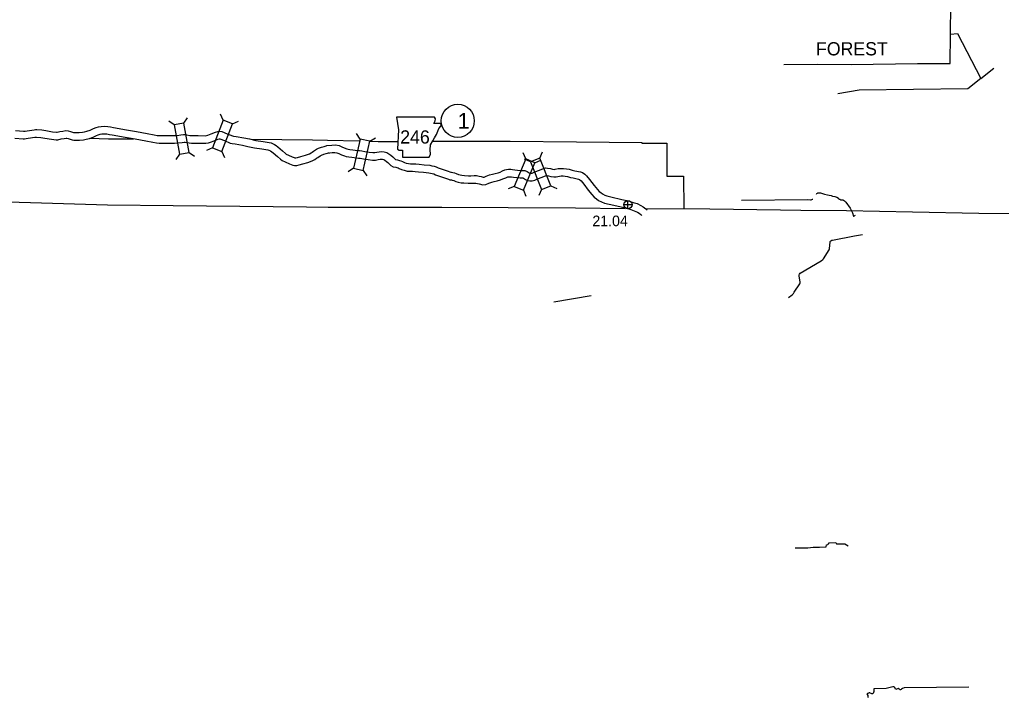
# Model space of a CAD drawing. Extents: x -939622 to -934245, y 1383184 to 1385301.
# Drawn here: x -936341.5 to -936224, y 1383962.9 to 1384044.1 of the extents above; entities that cross this region are included whole.
import ezdxf

# ---------------------------------------------------------------- set-up
doc = ezdxf.new("R2010")
doc.units = 0
for name, color, linetype in [('10', 7, 'Continuous'), ('2', 7, 'Continuous'), ('20', 7, 'Continuous'), ('21', 7, 'Continuous'), ('25', 7, 'Continuous'), ('26', 7, 'Continuous'), ('27', 7, 'Continuous'), ('35', 7, 'Continuous'), ('8', 7, 'Continuous')]:
    doc.layers.add(name, color=color, linetype=linetype)

msp = doc.modelspace()

# ---------------------------------------------------------------- linework, layer by layer
at = {"layer": '10'}
msp.add_line((-936277.58, 1384010.34), (-936273.08, 1384011.1), dxfattribs=at)
for points in [[(-936342.04, 1384030.84), (-936341.09, 1384030.77), (-936341, 1384030.77), (-936340.87, 1384030.79), (-936340.63, 1384030.82), (-936339.81, 1384030.95), (-936339.65, 1384030.96), (-936339.48, 1384030.96), (-936338.89, 1384030.93), (-936338.38, 1384030.84), (-936337.59, 1384030.71), (-936337.11, 1384030.65), (-936337.06, 1384030.65), (-936336.72, 1384030.72), (-936336.37, 1384030.78), (-936336, 1384030.84), (-936335.74, 1384030.83), (-936335.44, 1384030.73), (-936335.07, 1384030.63), (-936334.96, 1384030.61), (-936334.82, 1384030.6), (-936334.42, 1384030.6), (-936334.01, 1384030.64), (-936333.76, 1384030.68), (-936333.47, 1384030.76), (-936333.1, 1384030.9), (-936332.68, 1384031.1), (-936332.39, 1384031.21), (-936332.08, 1384031.29), (-936331.78, 1384031.33), (-936331.41, 1384031.36), (-936330.99, 1384031.33), (-936330.64, 1384031.28), (-936330.29, 1384031.22), (-936328.75, 1384030.94), (-936327.55, 1384030.73), (-936326.26, 1384030.49), (-936325.42, 1384030.33), (-936325.05, 1384030.27), (-936324.8, 1384030.25), (-936323.02, 1384030.25), (-936322.67, 1384030.26), (-936322.22, 1384030.32), (-936321.91, 1384030.37), (-936321.68, 1384030.37), (-936321.51, 1384030.32), (-936321.14, 1384030.25), (-936320.93, 1384030.24), (-936320.15, 1384030.24), (-936319.31, 1384030.22), (-936319.17, 1384030.24), (-936318.99, 1384030.31), (-936318.59, 1384030.47), (-936318.08, 1384030.67), (-936317.81, 1384030.75), (-936317.57, 1384030.78), (-936317.33, 1384030.73), (-936316.67, 1384030.47), (-936316.05, 1384030.21), (-936315.93, 1384030.18), (-936315.6, 1384030.14), (-936314.68, 1384029.96), (-936314.02, 1384029.84), (-936313.24, 1384029.67), (-936312.39, 1384029.53), (-936311.65, 1384029.42), (-936311.42, 1384029.36), (-936311.03, 1384029.18), (-936310.82, 1384029.04), (-936310.62, 1384028.9), (-936310.05, 1384028.41), (-936309.71, 1384028.11), (-936309.6, 1384028.02), (-936309.36, 1384027.9), (-936308.9, 1384027.7), (-936308.53, 1384027.57)], [(-936342.11, 1384029.94), (-936341.13, 1384029.87), (-936340.95, 1384029.87), (-936340.75, 1384029.89), (-936340.5, 1384029.93), (-936339.7, 1384030.05), (-936339.63, 1384030.06), (-936339.52, 1384030.06), (-936338.99, 1384030.03), (-936338.53, 1384029.95), (-936337.72, 1384029.82), (-936337.16, 1384029.75), (-936336.97, 1384029.75), (-936336.55, 1384029.84), (-936336.22, 1384029.9), (-936335.95, 1384029.94), (-936335.9, 1384029.94), (-936335.71, 1384029.88), (-936335.26, 1384029.75), (-936335.05, 1384029.71), (-936334.84, 1384029.7), (-936334.37, 1384029.7), (-936333.9, 1384029.75), (-936333.57, 1384029.8), (-936333.19, 1384029.9), (-936332.75, 1384030.07), (-936332.33, 1384030.27), (-936332.13, 1384030.35), (-936331.9, 1384030.4), (-936331.68, 1384030.44), (-936331.4, 1384030.46), (-936331.08, 1384030.44), (-936330.78, 1384030.39), (-936330.45, 1384030.34), (-936328.91, 1384030.06), (-936327.71, 1384029.84), (-936326.43, 1384029.6), (-936325.58, 1384029.44), (-936325.15, 1384029.37), (-936324.83, 1384029.35), (-936323.01, 1384029.35), (-936322.61, 1384029.36), (-936322.08, 1384029.43), (-936321.84, 1384029.47), (-936321.82, 1384029.47), (-936321.72, 1384029.44), (-936321.25, 1384029.36), (-936320.96, 1384029.34), (-936320.16, 1384029.34), (-936319.25, 1384029.32), (-936318.94, 1384029.37), (-936318.67, 1384029.47), (-936318.26, 1384029.63), (-936317.79, 1384029.82), (-936317.63, 1384029.86), (-936317.61, 1384029.87), (-936317.57, 1384029.86), (-936317.01, 1384029.64), (-936316.33, 1384029.35), (-936316.08, 1384029.29), (-936315.74, 1384029.25), (-936314.86, 1384029.08), (-936314.2, 1384028.95), (-936313.4, 1384028.79), (-936312.54, 1384028.64), (-936311.82, 1384028.53), (-936311.71, 1384028.51), (-936311.48, 1384028.4), (-936311.33, 1384028.3), (-936311.17, 1384028.19), (-936310.64, 1384027.73), (-936310.28, 1384027.41), (-936310.08, 1384027.26), (-936309.75, 1384027.09), (-936309.23, 1384026.87), (-936308.84, 1384026.72)], [(-936308.57, 1384027.58), (-936308.52, 1384027.57), (-936308.45, 1384027.57), (-936308.28, 1384027.6), (-936307.86, 1384027.73), (-936307.3, 1384027.88), (-936306.84, 1384028.06), (-936306.63, 1384028.16), (-936306.5, 1384028.25), (-936306.35, 1384028.36), (-936305.99, 1384028.61), (-936305.75, 1384028.73), (-936305.38, 1384028.87), (-936305.06, 1384028.94), (-936304.83, 1384029.02), (-936304.75, 1384029.05)], [(-936304.75, 1384029.04), (-936304.17, 1384029.11), (-936303.7, 1384029.13), (-936303.28, 1384029.05), (-936302.96, 1384028.91), (-936302.66, 1384028.77), (-936302.35, 1384028.66), (-936302.2, 1384028.61), (-936301.99, 1384028.57), (-936301.65, 1384028.53), (-936301.35, 1384028.49), (-936301.11, 1384028.46), (-936300.85, 1384028.45), (-936300.57, 1384028.41), (-936300.21, 1384028.33), (-936299.68, 1384028.25), (-936299.23, 1384028.2), (-936299.01, 1384028.2), (-936298.76, 1384028.24), (-936298.5, 1384028.29), (-936298.18, 1384028.33), (-936297.87, 1384028.28), (-936297.58, 1384028.2), (-936297.32, 1384028.04), (-936297.09, 1384027.89), (-936296.86, 1384027.71), (-936296.67, 1384027.53), (-936296.53, 1384027.39), (-936296.49, 1384027.37), (-936296.3, 1384027.33), (-936296.03, 1384027.27), (-936295.88, 1384027.22), (-936295.67, 1384027.13), (-936295.46, 1384027.02), (-936295.26, 1384026.96), (-936294.98, 1384026.89), (-936294.75, 1384026.88), (-936294.45, 1384026.88), (-936294.08, 1384026.85), (-936293.69, 1384026.81), (-936293.08, 1384026.75), (-936292.43, 1384026.69), (-936292.16, 1384026.64), (-936291.89, 1384026.58), (-936291.64, 1384026.49), (-936291.42, 1384026.4), (-936290.95, 1384026.23), (-936290.34, 1384026.02), (-936289.91, 1384025.87), (-936289.84, 1384025.85), (-936289.66, 1384025.83), (-936289.47, 1384025.78), (-936289.25, 1384025.71), (-936289, 1384025.6), (-936288.79, 1384025.53), (-936288.58, 1384025.49), (-936288.28, 1384025.48), (-936287.79, 1384025.43), (-936287.52, 1384025.44), (-936287.11, 1384025.47), (-936286.83, 1384025.45), (-936286.51, 1384025.4), (-936286.27, 1384025.33), (-936286.01, 1384025.27), (-936285.91, 1384025.28), (-936285.68, 1384025.37), (-936285.28, 1384025.53), (-936284.91, 1384025.63), (-936284.59, 1384025.7), (-936284.22, 1384025.8), (-936284.01, 1384025.88), (-936283.7, 1384026.02), (-936283.44, 1384026.14), (-936283.23, 1384026.19), (-936282.99, 1384026.22), (-936282.73, 1384026.22), (-936282.53, 1384026.2), (-936282.25, 1384026.15), (-936281.9, 1384026.1), (-936281.57, 1384026.08), (-936281.27, 1384026.08), (-936281.05, 1384026.05), (-936280.77, 1384025.94), (-936280.52, 1384025.78), (-936280.42, 1384025.73), (-936280.38, 1384025.73), (-936280.28, 1384025.73), (-936280.16, 1384025.76), (-936279.94, 1384025.85), (-936278.88, 1384026.27), (-936278.57, 1384026.37), (-936278.31, 1384026.36), (-936277.98, 1384026.31), (-936277.73, 1384026.23), (-936277.53, 1384026.2), (-936277.39, 1384026.21), (-936277.04, 1384026.29), (-936276.75, 1384026.32), (-936276.39, 1384026.32), (-936276.07, 1384026.28), (-936275.75, 1384026.21)], [(-936308.8, 1384026.71), (-936308.61, 1384026.66), (-936308.34, 1384026.68), (-936308.07, 1384026.73), (-936307.61, 1384026.87), (-936307.02, 1384027.03), (-936306.49, 1384027.23), (-936306.17, 1384027.38), (-936305.98, 1384027.52), (-936305.84, 1384027.62), (-936305.53, 1384027.83), (-936305.39, 1384027.9), (-936305.11, 1384028.01), (-936304.82, 1384028.08), (-936304.55, 1384028.16), (-936304.45, 1384028.2)], [(-936304.63, 1384028.15), (-936304.1, 1384028.22), (-936303.78, 1384028.23), (-936303.54, 1384028.18), (-936303.33, 1384028.09), (-936303.01, 1384027.94), (-936302.65, 1384027.81), (-936302.43, 1384027.73), (-936302.11, 1384027.68), (-936301.76, 1384027.64), (-936301.47, 1384027.6), (-936301.18, 1384027.56), (-936300.94, 1384027.55), (-936300.74, 1384027.52), (-936300.37, 1384027.44), (-936299.8, 1384027.36), (-936299.28, 1384027.3), (-936298.94, 1384027.3), (-936298.6, 1384027.36), (-936298.37, 1384027.4), (-936298.2, 1384027.42), (-936298.07, 1384027.4), (-936297.94, 1384027.36), (-936297.79, 1384027.28), (-936297.62, 1384027.16), (-936297.45, 1384027.03), (-936297.3, 1384026.88), (-936297.07, 1384026.66), (-936296.81, 1384026.51), (-936296.48, 1384026.45), (-936296.26, 1384026.4), (-936296.21, 1384026.38), (-936296.07, 1384026.32), (-936295.8, 1384026.18), (-936295.5, 1384026.09), (-936295.12, 1384026), (-936294.76, 1384025.98), (-936294.49, 1384025.98), (-936294.17, 1384025.95), (-936293.79, 1384025.91), (-936293.17, 1384025.85), (-936292.55, 1384025.79), (-936292.34, 1384025.76), (-936292.14, 1384025.71), (-936291.95, 1384025.65), (-936291.74, 1384025.56), (-936291.25, 1384025.38), (-936290.64, 1384025.17), (-936290.18, 1384025.01), (-936290.01, 1384024.96), (-936289.81, 1384024.94), (-936289.73, 1384024.92), (-936289.56, 1384024.86), (-936289.32, 1384024.76), (-936289.01, 1384024.66), (-936288.67, 1384024.59), (-936288.34, 1384024.59), (-936287.82, 1384024.53), (-936287.48, 1384024.54), (-936287.12, 1384024.56), (-936286.92, 1384024.55), (-936286.71, 1384024.52), (-936286.5, 1384024.46), (-936286.07, 1384024.36), (-936285.7, 1384024.39), (-936285.34, 1384024.54), (-936285, 1384024.68), (-936284.7, 1384024.76), (-936284.37, 1384024.83), (-936283.95, 1384024.94), (-936283.67, 1384025.05), (-936283.33, 1384025.2), (-936283.14, 1384025.28), (-936283.07, 1384025.3), (-936282.92, 1384025.32), (-936282.76, 1384025.32), (-936282.65, 1384025.31), (-936282.39, 1384025.26), (-936282, 1384025.21), (-936281.6, 1384025.18), (-936281.33, 1384025.18), (-936281.28, 1384025.17), (-936281.19, 1384025.14), (-936280.96, 1384024.99), (-936280.7, 1384024.87), (-936280.46, 1384024.83), (-936280.15, 1384024.83), (-936279.86, 1384024.91), (-936279.61, 1384025.01), (-936278.57, 1384025.42), (-936278.44, 1384025.46), (-936278.4, 1384025.46), (-936278.19, 1384025.43), (-936277.92, 1384025.34), (-936277.58, 1384025.3), (-936277.28, 1384025.31), (-936276.88, 1384025.4), (-936276.7, 1384025.42), (-936276.45, 1384025.42), (-936276.22, 1384025.39), (-936275.94, 1384025.33)], [(-936275.95, 1384025.33), (-936275.58, 1384025.24), (-936275.27, 1384025.17), (-936274.61, 1384025.01), (-936274.5, 1384024.99), (-936274.44, 1384024.94), (-936274.3, 1384024.81), (-936273.99, 1384024.43), (-936273.44, 1384023.71), (-936273.02, 1384023.19), (-936272.74, 1384022.88), (-936272.47, 1384022.68), (-936272.2, 1384022.48), (-936271.84, 1384022.29), (-936271.49, 1384022.16), (-936270.93, 1384022.04), (-936269.65, 1384021.73), (-936268.86, 1384021.54), (-936268.34, 1384021.38), (-936267.93, 1384021.25), (-936267.55, 1384021.07), (-936267.36, 1384020.96), (-936267.16, 1384020.79), (-936267.02, 1384020.66)], [(-936275.74, 1384026.21), (-936275.37, 1384026.12), (-936275.06, 1384026.04), (-936274.39, 1384025.89), (-936274.12, 1384025.81), (-936273.87, 1384025.64), (-936273.64, 1384025.42), (-936273.29, 1384025), (-936272.73, 1384024.26), (-936272.33, 1384023.77), (-936272.13, 1384023.55), (-936271.94, 1384023.41), (-936271.72, 1384023.25), (-936271.47, 1384023.12), (-936271.23, 1384023.03), (-936270.73, 1384022.91), (-936269.44, 1384022.6), (-936268.62, 1384022.41), (-936268.07, 1384022.24), (-936267.6, 1384022.09), (-936267.13, 1384021.86), (-936266.85, 1384021.7), (-936266.57, 1384021.47), (-936266.4, 1384021.32)]]:
    msp.add_lwpolyline(points, dxfattribs=at)
at = {"layer": '2'}
for points in [[(-936361.18, 1384022.63), (-936354.85, 1384022.61), (-936346.93, 1384022.43), (-936338.92, 1384022.17), (-936331.01, 1384021.96), (-936323.14, 1384021.85), (-936315.17, 1384021.8), (-936307.2, 1384021.69), (-936304.6, 1384021.68)], [(-936304.6, 1384021.68), (-936299.13, 1384021.68), (-936290.97, 1384021.67), (-936283.04, 1384021.61), (-936274.96, 1384021.58), (-936269.01, 1384021.52)], [(-936266.56, 1384021.5), (-936258.87, 1384021.45), (-936250.43, 1384021.35), (-936247.98, 1384021.32)], [(-936247.98, 1384021.32), (-936242.51, 1384021.26), (-936234.6, 1384021.11), (-936226.68, 1384020.97), (-936218.67, 1384020.92), (-936214.92, 1384020.82)]]:
    msp.add_lwpolyline(points, dxfattribs=at)
at = {"layer": '20'}
for p, q in [((-936321.87, 1384031.73), (-936321.42, 1384032.39)), ((-936317.15, 1384032.09), (-936317.47, 1384032.82)), ((-936323.04, 1384031.52), (-936323.69, 1384031.97)), ((-936316.04, 1384031.66), (-936315.32, 1384031.98)), ((-936300.77, 1384029.82), (-936301.2, 1384030.48)), ((-936299.61, 1384029.56), (-936298.94, 1384029.99)), ((-936322.4, 1384028.01), (-936322.85, 1384027.36)), ((-936321.23, 1384028.23), (-936320.58, 1384027.78)), ((-936318.44, 1384028.77), (-936319.17, 1384028.45)), ((-936317.33, 1384028.34), (-936317.02, 1384027.61)), ((-936280.94, 1384027.45), (-936281.25, 1384028.18)), ((-936279.25, 1384027.55), (-936278.93, 1384028.28)), ((-936280.35, 1384027.12), (-936281.08, 1384027.43)), ((-936279.85, 1384027), (-936279.11, 1384027.3)), ((-936301.54, 1384026.33), (-936302.21, 1384025.91)), ((-936300.38, 1384026.08), (-936299.95, 1384025.41)), ((-936282.31, 1384024.16), (-936283.04, 1384023.86)), ((-936277.94, 1384024.24), (-936277.22, 1384023.92)), ((-936281.21, 1384023.7), (-936280.91, 1384022.97)), ((-936279.05, 1384023.8), (-936279.36, 1384023.07))]:
    msp.add_line(p, q, dxfattribs=at)
for points in [[(-936321.23, 1384028.23), (-936321.87, 1384031.73), (-936323.04, 1384031.52), (-936322.4, 1384028.01)], [(-936317.33, 1384028.34), (-936316.04, 1384031.66), (-936317.15, 1384032.09), (-936318.44, 1384028.77)], [(-936300.38, 1384026.08), (-936299.61, 1384029.56), (-936300.77, 1384029.82), (-936301.54, 1384026.33)], [(-936281.21, 1384023.7), (-936279.85, 1384027), (-936280.94, 1384027.45), (-936282.31, 1384024.16)], [(-936280.35, 1384027.12), (-936279.05, 1384023.8), (-936277.94, 1384024.24), (-936279.25, 1384027.55)]]:
    msp.add_lwpolyline(points, close=True, dxfattribs=at)
at = {"layer": '21'}
msp.add_lwpolyline([(-936296.4, 1384032.44), (-936296.17, 1384030.92), (-936296.28, 1384028.61), (-936296.07, 1384028.48), (-936295.69, 1384028.48), (-936295.69, 1384027.67), (-936292.49, 1384027.67), (-936292.34, 1384028), (-936292.39, 1384028.53), (-936292.32, 1384029.14), (-936292.04, 1384029.62), (-936291.86, 1384029.98), (-936291.61, 1384030.36), (-936291.45, 1384030.77), (-936291.33, 1384031.09), (-936291.1, 1384031.37), (-936291.05, 1384031.55), (-936291.15, 1384031.68), (-936291.94, 1384031.68), (-936291.76, 1384032.03), (-936291.73, 1384032.26), (-936291.84, 1384032.44)], close=True, dxfattribs=at)
at = {"layer": '26'}
for p, q in [((-936269.18, 1384021.97), (-936268.2, 1384021.97)), ((-936268.69, 1384021.48), (-936268.69, 1384022.46))]:
    msp.add_line(p, q, dxfattribs=at)
msp.add_circle((-936268.69, 1384021.97), 0.487, dxfattribs=at)
at = {"layer": '27'}
msp.add_circle((-936289.07, 1384032.01), 1.98, dxfattribs=at)
at = {"layer": '35'}
for points in [[(-936245.96, 1384038.81), (-936241.98, 1384038.76), (-936234.03, 1384038.87), (-936230.12, 1384038.89), (-936230.04, 1384045.91), (-936228.3, 1384045.73)], [(-936230.08, 1384042.39), (-936229.22, 1384042.48), (-936226.44, 1384037.07), (-936224.88, 1384038.34)], [(-936250.03, 1384038.75), (-936245.96, 1384038.81)], [(-936226.44, 1384037.07), (-936228, 1384035.83), (-936240.99, 1384035.68), (-936243.55, 1384035.24)], [(-936246.13, 1384023.22), (-936246.07, 1384023.3), (-936246, 1384023.35), (-936245.94, 1384023.37), (-936245.78, 1384023.4), (-936245.63, 1384023.39), (-936245.17, 1384023.24), (-936244.81, 1384023.13), (-936244.61, 1384023.1), (-936244.36, 1384023.05), (-936244.19, 1384023), (-936243.91, 1384022.96), (-936243.79, 1384022.92), (-936243.67, 1384022.86), (-936243.48, 1384022.74)], [(-936255.11, 1384022.52), (-936247.15, 1384022.58), (-936246.82, 1384022.55), (-936246.74, 1384022.56), (-936246.58, 1384022.62), (-936246.55, 1384022.64)], [(-936243.47, 1384022.72), (-936243.37, 1384022.63), (-936243.33, 1384022.61), (-936243.18, 1384022.56), (-936242.97, 1384022.54), (-936242.87, 1384022.51), (-936242.77, 1384022.43), (-936242.61, 1384022.28), (-936242.09, 1384021.54), (-936241.79, 1384020.98), (-936241.69, 1384020.61), (-936241.65, 1384020.58), (-936241.62, 1384020.58), (-936241.6, 1384020.62), (-936241.46, 1384020.7)], [(-936241.58, 1384018.23), (-936240.62, 1384018.41)], [(-936249.48, 1384010.86), (-936249.3, 1384010.95), (-936249.19, 1384011.03), (-936249.02, 1384011.17), (-936248.88, 1384011.31), (-936248.77, 1384011.48), (-936248.11, 1384012.49), (-936248.07, 1384012.59), (-936248.07, 1384012.7), (-936248.19, 1384013.44), (-936248.19, 1384013.56), (-936248.16, 1384013.66), (-936248.07, 1384013.78), (-936245.55, 1384015.24), (-936245.35, 1384015.41), (-936245.28, 1384015.48), (-936244.59, 1384016.55), (-936244.56, 1384016.66), (-936244.49, 1384017.51), (-936244.46, 1384017.57), (-936244.38, 1384017.64), (-936244.28, 1384017.7), (-936244.19, 1384017.72), (-936241.58, 1384018.23)], [(-936248.67, 1383980.84), (-936247.16, 1383980.86), (-936246.51, 1383980.92), (-936245.76, 1383980.93), (-936244.95, 1383980.97), (-936244.93, 1383981.22), (-936244.75, 1383981.26), (-936244.67, 1383981.35), (-936244.6, 1383981.44), (-936243.79, 1383981.48), (-936243.73, 1383981.32), (-936242.72, 1383981.35), (-936242.32, 1383981.11)], [(-936227.87, 1383964.15), (-936235.63, 1383964.09), (-936235.8, 1383963.99), (-936235.94, 1383963.93), (-936235.97, 1383963.89), (-936236.07, 1383963.84), (-936236.11, 1383963.83), (-936236.32, 1383964), (-936236.6, 1383963.89), (-936236.78, 1383964.16), (-936236.84, 1383964.21), (-936236.99, 1383964.2), (-936237.79, 1383964.01), (-936239.23, 1383963.95), (-936239.25, 1383963.63), (-936239.27, 1383963.54), (-936239.3, 1383963.47), (-936239.32, 1383963.44), (-936239.37, 1383963.4), (-936239.42, 1383963.38), (-936239.47, 1383963.38), (-936239.56, 1383963.4), (-936239.68, 1383963.46), (-936239.74, 1383963.47), (-936239.79, 1383963.47), (-936239.97, 1383963.41), (-936240.02, 1383963.39), (-936240.07, 1383963.35), (-936240.04, 1383963.27), (-936239.98, 1383963.16), (-936239.95, 1383963.02), (-936239.94, 1383962.94)]]:
    msp.add_lwpolyline(points, dxfattribs=at)
at = {"layer": '8'}
for points in [[(-936333.14, 1384029.92), (-936330.89, 1384029.87), (-936327.89, 1384029.84)], [(-936313.83, 1384029.82), (-936306.48, 1384029.74), (-936304.66, 1384029.71)], [(-936304.66, 1384029.71), (-936300.88, 1384029.61)], [(-936299.64, 1384029.57), (-936298.62, 1384029.54), (-936296.26, 1384029.55)], [(-936292.01, 1384029.58), (-936290.74, 1384029.58), (-936285.74, 1384029.57)], [(-936285.74, 1384029.57), (-936282.81, 1384029.56), (-936274.87, 1384029.49), (-936267.02, 1384029.42), (-936267.01, 1384029.34), (-936264.05, 1384029.32), (-936264.02, 1384025.4), (-936262.04, 1384025.37), (-936262.01, 1384021.47)]]:
    msp.add_lwpolyline(points, dxfattribs=at)

# ---------------------------------------------------------------- texts
at = {"layer": '21'}
msp.add_text('246', height=1.584, dxfattribs=at).set_placement((-936295.96, 1384029.29))
at = {"layer": '25'}
msp.add_text('21.04', height=1.267, dxfattribs=at).set_placement((-936272.95, 1384019.39))
at = {"layer": '27'}
msp.add_text('1', height=1.9, dxfattribs=at).set_placement((-936289.07, 1384031.06))
at = {"layer": '8'}
msp.add_text('FOREST', height=1.584, dxfattribs=at).set_placement((-936246.17, 1384039.85))

doc.saveas('drawing.dxf')
